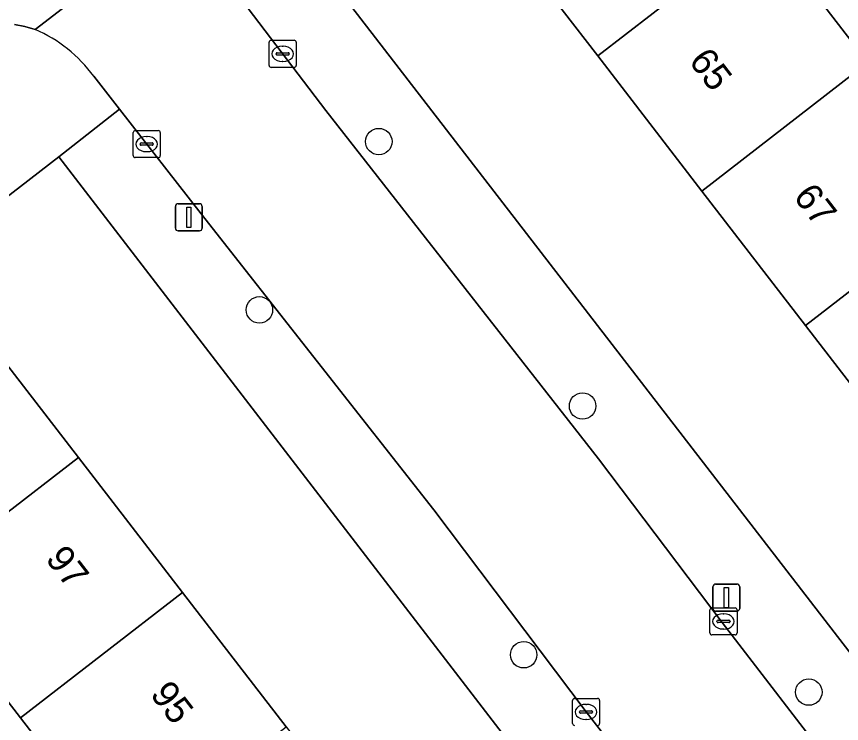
# Model space of a CAD drawing. Extents: x 159217 to 160349, y 381246 to 382172.
# Drawn here: x 159660.85 to 159691.35, y 381509.61 to 381535.73 of the extents above; entities that cross this region are included whole.
import ezdxf

# ---------------------------------------------------------------- set-up
doc = ezdxf.new("R2010")
doc.units = 0
for name, color, linetype in [('IMGEO_Boom', 7, 'Continuous'), ('IMGEO_Erf', 7, 'Continuous'), ('IMGEO_Kolk', 7, 'Continuous'), ('IMGEO_Lichtmast', 7, 'Continuous'), ('IMGEO_Pand', 7, 'Continuous'), ('IMGEO_Pand_nummerreeks', 7, 'Continuous'), ('IMGEO_Rijbaan_lokaal_gesloten', 7, 'Continuous'), ('IMGEO_Rijbaan_lokaal_open', 7, 'Continuous'), ('IMGEO_Voetpad_open', 7, 'Continuous')]:
    doc.layers.add(name, color=color, linetype=linetype)

msp = doc.modelspace()

# ---------------------------------------------------------------- linework, layer by layer
at = {"layer": 'IMGEO_Boom'}
for centre in [(159674.244, 381531.11), (159669.831, 381524.893), (159681.778, 381521.343), (159679.6, 381512.155), (159690.139, 381510.776)]:
    msp.add_circle(centre, 0.489, dxfattribs=at)
at = {"layer": 'IMGEO_Erf'}
for points in [[(159719.854, 381507.468), (159722.946, 381509.848), (159721.481, 381511.75), (159719.555, 381510.267), (159717.076, 381513.487), (159714.688, 381516.589), (159716.614, 381518.072), (159698.469, 381541.618), (159696.536, 381540.13), (159694.069, 381543.333), (159691.628, 381546.503), (159693.561, 381547.992), (159690.322, 381552.189), (159671.829, 381537.917), (159693.37, 381510.017), (159693.505, 381509.857), (159693.654, 381509.709), (159693.816, 381509.575)], [(159701.545, 381509.399), (159697.706, 381514.37), (159693.854, 381519.357), (159690.02, 381524.321), (159686.187, 381529.284), (159682.335, 381534.273), (159678.385, 381539.387), (159684.526, 381544.128), (159688.475, 381539.014), (159692.326, 381534.026), (159696.158, 381529.062), (159699.991, 381524.098), (159703.843, 381519.109), (159707.681, 381514.138), (159710.015, 381515.94), (159712.39, 381512.863), (159710.056, 381511.061), (159711.52, 381509.165)], [(159659.193, 381524.548), (159663.142, 381519.439), (159666.993, 381514.456), (159670.826, 381509.497), (159674.666, 381504.529), (159678.166, 381500), (159678.511, 381499.554), (159682.356, 381494.579), (159686.19, 381489.618), (159690.14, 381484.508), (159690.551, 381484.871), (159690.909, 381489.081), (159684.573, 381497.389), (159684.25, 381498.359), (159684.259, 381500), (159684.268, 381501.76), (159683.984, 381502.536), (159662.423, 381530.546), (159644.097, 381516.39)], [(159659.354, 381500.626), (159661.802, 381497.46), (159659.885, 381495.977), (159662.59, 381492.384), (159664.552, 381493.892), (159667.025, 381490.675), (159669.564, 381487.371), (159667.601, 381485.863), (159670.325, 381482.319), (159672.324, 381483.868), (159674.731, 381480.761), (159677.234, 381477.529), (159675.235, 381475.98), (159676.672, 381474.115), (159684.127, 381479.856), (159680.182, 381484.974), (159676.351, 381489.945), (159672.516, 381494.92), (159668.677, 381499.9), (159668.6, 381500), (159664.836, 381504.865), (159661, 381509.824), (159657.146, 381514.805)]]:
    msp.add_lwpolyline(points, dxfattribs=at)
at = {"layer": 'IMGEO_Kolk'}
for p, q in [((159670.191, 381533.926), (159670.191, 381534.778)), ((159670.266, 381534.852), (159671.118, 381534.852)), ((159670.679, 381534.632), (159670.704, 381534.632)), ((159671.192, 381534.778), (159671.192, 381533.926)), ((159670.45, 381534.346), (159670.45, 381534.358)), ((159670.888, 381534.309), (159670.49, 381534.309)), ((159670.493, 381534.395), (159670.891, 381534.395)), ((159670.934, 381534.358), (159670.934, 381534.346)), ((159670.702, 381534.072), (159670.677, 381534.072)), ((159671.118, 381533.852), (159670.266, 381533.852)), ((159665.243, 381531.518), (159666.095, 381531.518)), ((159665.168, 381530.592), (159665.168, 381531.444)), ((159665.656, 381531.298), (159665.681, 381531.298)), ((159666.169, 381531.444), (159666.169, 381530.592)), ((159665.427, 381531.012), (159665.427, 381531.024)), ((159665.865, 381530.975), (159665.467, 381530.975)), ((159665.47, 381531.061), (159665.868, 381531.061)), ((159665.911, 381531.024), (159665.911, 381531.012)), ((159665.679, 381530.738), (159665.654, 381530.738)), ((159666.095, 381530.518), (159665.243, 381530.518)), ((159686.559, 381513.885), (159687.411, 381513.885)), ((159686.484, 381512.959), (159686.484, 381513.811)), ((159686.972, 381513.665), (159686.997, 381513.665)), ((159687.485, 381513.811), (159687.485, 381512.959)), ((159686.743, 381513.379), (159686.743, 381513.391)), ((159687.181, 381513.342), (159686.783, 381513.342)), ((159686.786, 381513.428), (159687.184, 381513.428)), ((159687.227, 381513.391), (159687.227, 381513.379)), ((159686.995, 381513.105), (159686.97, 381513.105)), ((159687.411, 381512.885), (159686.559, 381512.885)), ((159681.406, 381509.615), (159681.406, 381510.467)), ((159681.481, 381510.541), (159682.333, 381510.541)), ((159682.407, 381510.467), (159682.407, 381509.615)), ((159681.894, 381510.321), (159681.919, 381510.321)), ((159681.665, 381510.035), (159681.665, 381510.047)), ((159682.103, 381509.998), (159681.705, 381509.998)), ((159681.708, 381510.084), (159682.106, 381510.084)), ((159682.149, 381510.047), (159682.149, 381510.035)), ((159681.917, 381509.761), (159681.892, 381509.761))]:
    msp.add_line(p, q, dxfattribs=at)
for points in [[(159670.191, 381533.926), (159670.191, 381534.778)], [(159670.266, 381534.852), (159671.118, 381534.852)], [(159671.192, 381534.778), (159671.192, 381533.926)], [(159671.118, 381533.852), (159670.266, 381533.852)], [(159665.243, 381531.518), (159666.095, 381531.518)], [(159665.168, 381530.592), (159665.168, 381531.444)], [(159666.169, 381531.444), (159666.169, 381530.592)], [(159666.095, 381530.518), (159665.243, 381530.518)], [(159686.559, 381513.885), (159687.411, 381513.885)], [(159686.484, 381512.959), (159686.484, 381513.811)], [(159687.485, 381513.811), (159687.485, 381512.959)], [(159687.411, 381512.885), (159686.559, 381512.885)], [(159681.406, 381509.615), (159681.406, 381510.467)], [(159681.481, 381510.541), (159682.333, 381510.541)], [(159682.407, 381510.467), (159682.407, 381509.615)]]:
    msp.add_lwpolyline(points, dxfattribs=at)
for centre, radius, start, end in [((159670.268, 381534.776), 0.0765, 91.552, 178.448), ((159670.268, 381534.776), 0.0765, 91.552, 178.448), ((159671.116, 381534.776), 0.0765, 1.552, 88.448), ((159671.116, 381534.776), 0.0765, 1.552, 88.448), ((159670.49, 381534.355), 0.0403, 85.8775, 175.7526), ((159670.487, 381534.345), 0.0366, 178.938, 274.7102), ((159670.891, 381534.352), 0.043, 264.8664, 352.4533), ((159670.895, 381534.357), 0.0386, 1.7309, 96.639), ((159670.268, 381533.928), 0.0765, 181.552, 268.448), ((159670.268, 381533.928), 0.0765, 181.552, 268.448), ((159671.116, 381533.928), 0.0765, 271.552, 358.448), ((159671.116, 381533.928), 0.0765, 271.552, 358.448), ((159665.245, 381531.442), 0.0765, 91.552, 178.448), ((159665.245, 381531.442), 0.0765, 91.552, 178.448), ((159666.093, 381531.442), 0.0765, 1.552, 88.448), ((159666.093, 381531.442), 0.0765, 1.552, 88.448), ((159665.467, 381531.021), 0.0403, 85.8775, 175.7526), ((159665.464, 381531.011), 0.0366, 178.938, 274.7102), ((159665.868, 381531.018), 0.043, 264.8664, 352.4533), ((159665.872, 381531.023), 0.0386, 1.7309, 96.639), ((159665.245, 381530.594), 0.0765, 181.552, 268.448), ((159665.245, 381530.594), 0.0765, 181.552, 268.448), ((159666.093, 381530.594), 0.0765, 271.552, 358.448), ((159666.093, 381530.594), 0.0765, 271.552, 358.448), ((159686.561, 381513.809), 0.0765, 91.552, 178.448), ((159686.561, 381513.809), 0.0765, 91.552, 178.448), ((159687.409, 381513.809), 0.0765, 1.552, 88.448), ((159687.409, 381513.809), 0.0765, 1.552, 88.448), ((159686.783, 381513.388), 0.0403, 85.8775, 175.7526), ((159686.78, 381513.378), 0.0366, 178.938, 274.7102), ((159687.184, 381513.385), 0.043, 264.8664, 352.4533), ((159687.188, 381513.39), 0.0386, 1.7309, 96.639), ((159686.561, 381512.961), 0.0765, 181.552, 268.448), ((159686.561, 381512.961), 0.0765, 181.552, 268.448), ((159687.409, 381512.961), 0.0765, 271.552, 358.448), ((159687.409, 381512.961), 0.0765, 271.552, 358.448), ((159681.483, 381510.465), 0.0765, 91.552, 178.448), ((159681.483, 381510.465), 0.0765, 91.552, 178.448), ((159682.331, 381510.465), 0.0765, 1.552, 88.448), ((159682.331, 381510.465), 0.0765, 1.552, 88.448), ((159681.705, 381510.044), 0.0403, 85.8775, 175.7526), ((159681.702, 381510.034), 0.0366, 178.938, 274.7102), ((159682.106, 381510.041), 0.043, 264.8664, 352.4533), ((159682.11, 381510.046), 0.0386, 1.7309, 96.639), ((159681.483, 381509.617), 0.0765, 181.552, 268.448), ((159681.483, 381509.617), 0.0765, 181.552, 268.448), ((159682.331, 381509.617), 0.0765, 271.552, 358.448), ((159682.331, 381509.617), 0.0765, 271.552, 358.448)]:
    msp.add_arc(centre, radius, start, end, dxfattribs=at)
for centre, major_axis, ratio, start_param, end_param in [((159670.678, 381534.352), (-0.387, 0.002), 0.722429, 4.712389, 7.853982), ((159670.703, 381534.352), (-0.39, 0.002), 0.717154, 1.570796, 4.712389), ((159665.655, 381531.018), (-0.387, 0.002), 0.722429, 4.712389, 7.853982), ((159665.68, 381531.018), (-0.39, 0.002), 0.717154, 1.570796, 4.712389), ((159686.971, 381513.385), (-0.387, 0.002), 0.722429, 4.712389, 7.853982), ((159686.996, 381513.385), (-0.39, 0.002), 0.717154, 1.570796, 4.712389), ((159681.893, 381510.041), (-0.387, 0.002), 0.722429, 4.712389, 7.853982), ((159681.918, 381510.041), (-0.39, 0.002), 0.717154, 1.570796, 4.712389)]:
    msp.add_ellipse(centre, major_axis=major_axis, ratio=ratio, start_param=start_param, end_param=end_param, dxfattribs=at)
at = {"layer": 'IMGEO_Lichtmast'}
for p, q in [((159666.825, 381528.813), (159667.615, 381528.813)), ((159667.615, 381528.813), (159666.825, 381528.813)), ((159666.725, 381527.913), (159666.725, 381528.713)), ((159666.725, 381528.713), (159666.725, 381527.913)), ((159667.715, 381528.713), (159667.715, 381527.913)), ((159667.715, 381527.913), (159667.715, 381528.713)), ((159667.615, 381527.813), (159666.825, 381527.813)), ((159666.825, 381527.813), (159667.615, 381527.813)), ((159686.695, 381514.766), (159687.485, 381514.766)), ((159687.485, 381514.766), (159686.695, 381514.766)), ((159686.595, 381513.866), (159686.595, 381514.666)), ((159686.595, 381514.666), (159686.595, 381513.866)), ((159687.585, 381514.666), (159687.585, 381513.866)), ((159687.585, 381513.866), (159687.585, 381514.666)), ((159687.485, 381513.766), (159686.695, 381513.766)), ((159686.695, 381513.766), (159687.485, 381513.766))]:
    msp.add_line(p, q, dxfattribs=at)
for points in [[(159667.145, 381528.688), (159667.295, 381528.688), (159667.295, 381527.938), (159667.145, 381527.938), (159667.145, 381528.688)], [(159687.015, 381514.641), (159687.165, 381514.641), (159687.165, 381513.891), (159687.015, 381513.891), (159687.015, 381514.641)]]:
    msp.add_lwpolyline(points, dxfattribs=at)
for centre, start, end in [((159666.825, 381528.713), 90, 180), ((159666.825, 381528.713), 90, 180), ((159667.615, 381528.713), 0, 90), ((159667.615, 381528.713), 360, 90), ((159666.825, 381527.913), 180, 270), ((159666.825, 381527.913), 180, 270), ((159667.615, 381527.913), 270, 0), ((159667.615, 381527.913), 270, 0), ((159686.695, 381514.666), 90, 180), ((159686.695, 381514.666), 90, 180), ((159687.485, 381514.666), 0, 90), ((159687.485, 381514.666), 360, 90), ((159686.695, 381513.866), 180, 270), ((159686.695, 381513.866), 180, 270), ((159687.485, 381513.866), 270, 0), ((159687.485, 381513.866), 270, 0)]:
    msp.add_arc(centre, 0.1, start, end, dxfattribs=at)
at = {"layer": 'IMGEO_Pand'}
for points in [[(159688.475, 381539.014), (159684.526, 381544.128), (159678.385, 381539.387), (159682.335, 381534.273)], [(159686.187, 381529.284), (159692.326, 381534.026), (159688.475, 381539.014), (159682.335, 381534.273)], [(159686.187, 381529.284), (159690.02, 381524.321), (159696.158, 381529.062), (159692.326, 381534.026)], [(159699.991, 381524.098), (159696.158, 381529.062), (159690.02, 381524.321), (159693.854, 381519.357)], [(159657.146, 381514.805), (159663.142, 381519.439), (159659.193, 381524.548), (159653.197, 381519.911), (159656.256, 381515.956)], [(159657.146, 381514.805), (159661, 381509.824), (159666.993, 381514.456), (159663.142, 381519.439)], [(159666.993, 381514.456), (159661, 381509.824), (159664.836, 381504.865), (159670.826, 381509.497)]]:
    msp.add_lwpolyline(points, close=True, dxfattribs=at)
at = {"layer": 'IMGEO_Rijbaan_lokaal_gesloten'}
msp.add_lwpolyline([(159660.777, 381535.436), (159661.163, 381535.362), (159661.541, 381535.255), (159667.838, 381540.098), (159667.87, 381540.518), (159667.951, 381541.029), (159668.078, 381541.532), (159668.248, 381542.021), (159668.462, 381542.493), (159668.717, 381542.944), (159669.011, 381543.37), (159669.343, 381543.769), (159669.708, 381544.136), (159669.739, 381544.16), (159669.88, 381544.26), (159701.586, 381568.776)], dxfattribs=at)
at = {"layer": 'IMGEO_Rijbaan_lokaal_open'}
for points in [[(159672.284, 381532.256), (159669.416, 381536.026), (159668.715, 381536.948), (159668.671, 381537.022), (159668.419, 381537.496), (159668.21, 381537.992), (159668.047, 381538.503), (159667.93, 381539.028), (159667.86, 381539.561), (159667.838, 381540.098), (159661.541, 381535.255)], [(159663.71, 381533.525), (159664.665, 381532.303), (159667.685, 381528.439), (159676.277, 381517.51), (159681.904, 381510.042), (159686.468, 381504.178)], [(159691.162, 381507.857), (159686.939, 381513.347), (159682.363, 381519.388), (159672.284, 381532.256)]]:
    msp.add_lwpolyline(points, dxfattribs=at)
msp.add_arc((159659.415, 381530.364), 5.333, 36.3469, 66.5012, dxfattribs=at)
at = {"layer": 'IMGEO_Voetpad_open'}
for points in [[(159693.816, 381509.575), (159693.654, 381509.709), (159693.505, 381509.857), (159693.37, 381510.017), (159671.829, 381537.917), (159669.416, 381536.026), (159672.284, 381532.256), (159682.363, 381519.388), (159686.939, 381513.347), (159691.162, 381507.857)], [(159661.541, 381535.255), (159661.163, 381535.362), (159660.777, 381535.436)], [(159640.081, 381513.289), (159642.874, 381515.446), (159644.097, 381516.39), (159662.423, 381530.546), (159664.665, 381532.303), (159663.71, 381533.525)], [(159686.468, 381504.178), (159681.904, 381510.042), (159676.277, 381517.51), (159667.685, 381528.439), (159664.665, 381532.303), (159662.423, 381530.546), (159683.984, 381502.536), (159684.268, 381501.76), (159684.259, 381500), (159684.25, 381498.359), (159684.573, 381497.389), (159690.909, 381489.081), (159690.551, 381484.871), (159690.14, 381484.508), (159691.141, 381483.338), (159693.022, 381484.841), (159692.285, 381485.843), (159692.448, 381489.553), (159698.537, 381494.153), (159703.622, 381497.995)]]:
    msp.add_lwpolyline(points, dxfattribs=at)
msp.add_arc((159659.415, 381530.364), 5.333, 36.3469, 66.5012, dxfattribs=at)

# ---------------------------------------------------------------- texts
at = {"layer": 'IMGEO_Pand_nummerreeks'}
for s, rotation, p in [('65', 307.6785, (159685.672, 381534.074)), ('67', 307.6785, (159689.538, 381529.068)), ('97', 307.7002, (159661.895, 381515.688)), ('95', 307.7002, (159665.763, 381510.684))]:
    msp.add_text(s, height=1, rotation=rotation, dxfattribs=at).set_placement(p)

doc.saveas('drawing.dxf')
